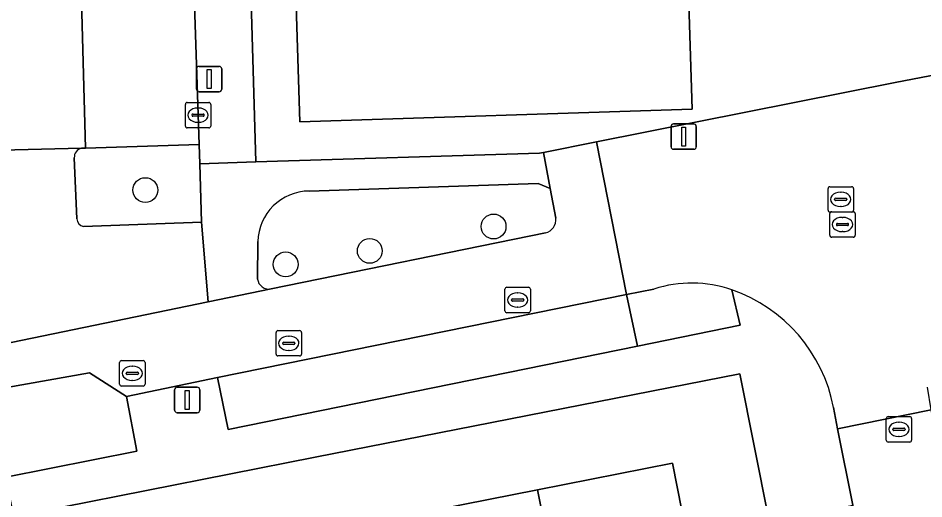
# Model space of a CAD drawing. Extents: x 162250 to 162661, y 380743 to 381606.
# Drawn here: x 162465.47 to 162501.13, y 381127.6 to 381146.51 of the extents above; entities that cross this region are included whole.
import ezdxf

# ---------------------------------------------------------------- set-up
doc = ezdxf.new("R2010")
doc.units = 0
for name, color, linetype in [('IMGEO_Boom', 7, 'Continuous'), ('IMGEO_Erf', 7, 'Continuous'), ('IMGEO_Groenvoorziening', 7, 'Continuous'), ('IMGEO_Kolk', 7, 'Continuous'), ('IMGEO_Lichtmast', 7, 'Continuous'), ('IMGEO_Pand', 7, 'Continuous'), ('IMGEO_Parkeervlak_open', 7, 'Continuous'), ('IMGEO_Rijbaan_lokaal_open', 7, 'Continuous'), ('IMGEO_Rioolput', 7, 'Continuous'), ('IMGEO_Voetpad_open', 7, 'Continuous'), ('IMGEO_Woonerf_open', 7, 'Continuous')]:
    doc.layers.add(name, color=color, linetype=linetype)

msp = doc.modelspace()

# ---------------------------------------------------------------- linework, layer by layer
at = {"layer": 'IMGEO_Boom'}
for centre in [(162470.478, 381139.743), (162484.189, 381138.312), (162479.317, 381137.354), (162476.005, 381136.821)]:
    msp.add_circle(centre, 0.489, dxfattribs=at)
at = {"layer": 'IMGEO_Erf'}
for points in [[(162473.106, 381199.726), (162474.836, 381140.858), (162485.997, 381141.196), (162486.161, 381141.229), (162488.235, 381141.64), (162500, 381143.975), (162504.992, 381144.936), (162517.258, 381147.297)], [(162491.85, 381147.922), (162492.009, 381142.924), (162476.56, 381142.432), (162476.044, 381158.655)], [(162481.058, 381126.995), (162485.914, 381127.956), (162491.229, 381129.009), (162492.692, 381121.626)]]:
    msp.add_lwpolyline(points, dxfattribs=at)
msp.add_lwpolyline([(162493.88, 381132.513), (162477.17, 381129.234), (162467.2, 381127.278), (162465.291, 381126.904), (162453.42, 381124.581), (162453.249, 381124.547), (162455.093, 381108.828), (162457.792, 381109.027), (162475.635, 381111), (162497.308, 381115.321)], close=True, dxfattribs=at)
at = {"layer": 'IMGEO_Groenvoorziening'}
for points in [[(162472.619, 381140.776), (162472.593, 381141.541), (162468.121, 381141.396), (162467.962, 381141.392)], [(162467.683, 381141.01), (162467.784, 381138.612)], [(162468.039, 381138.315), (162472.695, 381138.487), (162472.619, 381140.776)], [(162486.635, 381138.642), (162486.421, 381139.805), (162485.948, 381140), (162476.93, 381139.708)], [(162475.429, 381135.86), (162486.232, 381138.063)], [(162474.904, 381137.716), (162474.893, 381136.246)], [(162490.502, 381135.852), (162489.429, 381135.631), (162489.854, 381133.608), (162493.899, 381134.432), (162493.564, 381135.822)]]:
    msp.add_lwpolyline(points, dxfattribs=at)
msp.add_lwpolyline([(162469.735, 381131.623), (162468.28, 381132.559), (162465.028, 381131.979), (162464.513, 381131.054), (162464.689, 381130.088), (162464.985, 381128.457), (162470.141, 381129.474)], close=True, dxfattribs=at)
for centre, radius, start, end in [((162468.05, 381141.035), 0.368, 103.8373, 183.8765), ((162476.95, 381137.662), 2.046, 90.5489, 178.4815), ((162468.081, 381138.609), 0.297, 179.3797, 261.9181), ((162486.118, 381138.572), 0.522, 282.6569, 7.6651), ((162475.344, 381136.307), 0.455, 187.7604, 280.7206), ((162491.988, 381131.274), 4.813, 70.8908, 107.9865)]:
    msp.add_arc(centre, radius, start, end, dxfattribs=at)
at = {"layer": 'IMGEO_Kolk'}
for p, q in [((162472.056, 381142.265), (162472.056, 381143.117)), ((162472.131, 381143.191), (162472.983, 381143.191)), ((162473.057, 381143.117), (162473.057, 381142.265)), ((162472.315, 381142.685), (162472.315, 381142.697)), ((162472.753, 381142.648), (162472.355, 381142.648)), ((162472.358, 381142.734), (162472.756, 381142.734)), ((162472.544, 381142.971), (162472.569, 381142.971)), ((162472.799, 381142.697), (162472.799, 381142.685)), ((162472.567, 381142.411), (162472.542, 381142.411)), ((162472.983, 381142.191), (162472.131, 381142.191)), ((162497.358, 381138.952), (162497.358, 381139.804)), ((162497.433, 381139.878), (162498.285, 381139.878)), ((162498.359, 381139.804), (162498.359, 381138.952)), ((162497.66, 381139.421), (162498.058, 381139.421)), ((162497.846, 381139.658), (162497.871, 381139.658)), ((162497.617, 381139.372), (162497.617, 381139.384)), ((162498.055, 381139.335), (162497.657, 381139.335)), ((162497.869, 381139.098), (162497.844, 381139.098)), ((162498.101, 381139.384), (162498.101, 381139.372)), ((162498.285, 381138.878), (162497.433, 381138.878)), ((162484.637, 381134.994), (162484.637, 381135.846)), ((162484.712, 381135.92), (162485.564, 381135.92)), ((162485.638, 381135.846), (162485.638, 381134.994)), ((162485.125, 381135.7), (162485.15, 381135.7)), ((162484.896, 381135.414), (162484.896, 381135.426)), ((162485.334, 381135.377), (162484.936, 381135.377)), ((162484.939, 381135.463), (162485.337, 381135.463)), ((162485.148, 381135.14), (162485.123, 381135.14)), ((162485.38, 381135.426), (162485.38, 381135.414)), ((162485.564, 381134.92), (162484.712, 381134.92)), ((162475.627, 381133.293), (162475.627, 381134.145)), ((162475.702, 381134.219), (162476.554, 381134.219)), ((162476.628, 381134.145), (162476.628, 381133.293)), ((162475.886, 381133.713), (162475.886, 381133.725)), ((162475.929, 381133.762), (162476.327, 381133.762)), ((162476.115, 381133.999), (162476.14, 381133.999)), ((162476.37, 381133.725), (162476.37, 381133.713)), ((162476.324, 381133.676), (162475.926, 381133.676)), ((162476.138, 381133.439), (162476.113, 381133.439)), ((162469.541, 381133.038), (162470.393, 381133.038)), ((162476.554, 381133.219), (162475.702, 381133.219)), ((162469.466, 381132.112), (162469.466, 381132.964)), ((162469.954, 381132.818), (162469.979, 381132.818)), ((162470.467, 381132.964), (162470.467, 381132.112)), ((162469.725, 381132.532), (162469.725, 381132.544)), ((162470.163, 381132.495), (162469.765, 381132.495)), ((162469.768, 381132.581), (162470.166, 381132.581)), ((162470.209, 381132.544), (162470.209, 381132.532)), ((162470.393, 381132.038), (162469.541, 381132.038)), ((162469.977, 381132.258), (162469.952, 381132.258))]:
    msp.add_line(p, q, dxfattribs=at)
for points in [[(162472.056, 381142.265), (162472.056, 381143.117)], [(162472.131, 381143.191), (162472.983, 381143.191)], [(162473.057, 381143.117), (162473.057, 381142.265)], [(162472.983, 381142.191), (162472.131, 381142.191)], [(162497.358, 381138.952), (162497.358, 381139.804)], [(162497.433, 381139.878), (162498.285, 381139.878)], [(162498.359, 381139.804), (162498.359, 381138.952)], [(162498.285, 381138.878), (162497.433, 381138.878)], [(162484.637, 381134.994), (162484.637, 381135.846)], [(162484.712, 381135.92), (162485.564, 381135.92)], [(162485.638, 381135.846), (162485.638, 381134.994)], [(162485.564, 381134.92), (162484.712, 381134.92)], [(162475.627, 381133.293), (162475.627, 381134.145)], [(162475.702, 381134.219), (162476.554, 381134.219)], [(162476.628, 381134.145), (162476.628, 381133.293)], [(162469.541, 381133.038), (162470.393, 381133.038)], [(162476.554, 381133.219), (162475.702, 381133.219)], [(162469.466, 381132.112), (162469.466, 381132.964)], [(162470.467, 381132.964), (162470.467, 381132.112)], [(162470.393, 381132.038), (162469.541, 381132.038)]]:
    msp.add_lwpolyline(points, dxfattribs=at)
for centre, radius, start, end in [((162472.133, 381143.115), 0.0765, 91.552, 178.448), ((162472.133, 381143.115), 0.0765, 91.552, 178.448), ((162472.981, 381143.115), 0.0765, 1.552, 88.448), ((162472.981, 381143.115), 0.0765, 1.552, 88.448), ((162472.355, 381142.694), 0.0403, 85.8775, 175.7526), ((162472.352, 381142.684), 0.0366, 178.938, 274.7102), ((162472.756, 381142.691), 0.043, 264.8664, 352.4533), ((162472.76, 381142.696), 0.0386, 1.7309, 96.639), ((162472.133, 381142.267), 0.0765, 181.552, 268.448), ((162472.133, 381142.267), 0.0765, 181.552, 268.448), ((162472.981, 381142.267), 0.0765, 271.552, 358.448), ((162472.981, 381142.267), 0.0765, 271.552, 358.448), ((162497.435, 381139.802), 0.0765, 91.552, 178.448), ((162497.435, 381139.802), 0.0765, 91.552, 178.448), ((162498.283, 381139.802), 0.0765, 1.552, 88.448), ((162498.283, 381139.802), 0.0765, 1.552, 88.448), ((162497.657, 381139.381), 0.0403, 85.8775, 175.7526), ((162498.062, 381139.383), 0.0386, 1.7309, 96.639), ((162497.654, 381139.371), 0.0366, 178.938, 274.7102), ((162498.058, 381139.378), 0.043, 264.8664, 352.4533), ((162497.435, 381138.954), 0.0765, 181.552, 268.448), ((162497.435, 381138.954), 0.0765, 181.552, 268.448), ((162498.283, 381138.954), 0.0765, 271.552, 358.448), ((162498.283, 381138.954), 0.0765, 271.552, 358.448), ((162484.714, 381135.844), 0.0765, 91.552, 178.448), ((162484.714, 381135.844), 0.0765, 91.552, 178.448), ((162485.562, 381135.844), 0.0765, 1.552, 88.448), ((162485.562, 381135.844), 0.0765, 1.552, 88.448), ((162484.936, 381135.423), 0.0403, 85.8775, 175.7526), ((162484.933, 381135.413), 0.0366, 178.938, 274.7102), ((162485.337, 381135.42), 0.043, 264.8664, 352.4533), ((162485.341, 381135.425), 0.0386, 1.7309, 96.639), ((162484.714, 381134.996), 0.0765, 181.552, 268.448), ((162484.714, 381134.996), 0.0765, 181.552, 268.448), ((162485.562, 381134.996), 0.0765, 271.552, 358.448), ((162485.562, 381134.996), 0.0765, 271.552, 358.448), ((162475.704, 381134.143), 0.0765, 91.552, 178.448), ((162475.704, 381134.143), 0.0765, 91.552, 178.448), ((162476.552, 381134.143), 0.0765, 1.552, 88.448), ((162476.552, 381134.143), 0.0765, 1.552, 88.448), ((162475.926, 381133.722), 0.0403, 85.8775, 175.7526), ((162475.923, 381133.712), 0.0366, 178.938, 274.7102), ((162476.327, 381133.719), 0.043, 264.8664, 352.4533), ((162476.331, 381133.724), 0.0386, 1.7309, 96.639), ((162469.543, 381132.962), 0.0765, 91.552, 178.448), ((162469.543, 381132.962), 0.0765, 91.552, 178.448), ((162470.391, 381132.962), 0.0765, 1.552, 88.448), ((162470.391, 381132.962), 0.0765, 1.552, 88.448), ((162475.704, 381133.295), 0.0765, 181.552, 268.448), ((162475.704, 381133.295), 0.0765, 181.552, 268.448), ((162476.552, 381133.295), 0.0765, 271.552, 358.448), ((162476.552, 381133.295), 0.0765, 271.552, 358.448), ((162469.765, 381132.541), 0.0403, 85.8775, 175.7526), ((162469.762, 381132.531), 0.0366, 178.938, 274.7102), ((162470.166, 381132.538), 0.043, 264.8664, 352.4533), ((162470.17, 381132.543), 0.0386, 1.7309, 96.639), ((162469.543, 381132.114), 0.0765, 181.552, 268.448), ((162469.543, 381132.114), 0.0765, 181.552, 268.448), ((162470.391, 381132.114), 0.0765, 271.552, 358.448), ((162470.391, 381132.114), 0.0765, 271.552, 358.448)]:
    msp.add_arc(centre, radius, start, end, dxfattribs=at)
for centre, major_axis, ratio, start_param, end_param in [((162472.543, 381142.691), (-0.387, 0.002), 0.722429, 4.712389, 7.853982), ((162472.568, 381142.691), (-0.39, 0.002), 0.717154, 1.570796, 4.712389), ((162497.845, 381139.378), (-0.387, 0.002), 0.722429, 4.712389, 7.853982), ((162497.87, 381139.378), (-0.39, 0.002), 0.717154, 1.570796, 4.712389), ((162485.124, 381135.42), (-0.387, 0.002), 0.722429, 4.712389, 7.853982), ((162485.149, 381135.42), (-0.39, 0.002), 0.717154, 1.570796, 4.712389), ((162476.114, 381133.719), (-0.387, 0.002), 0.722429, 4.712389, 7.853982), ((162476.139, 381133.719), (-0.39, 0.002), 0.717154, 1.570796, 4.712389), ((162469.953, 381132.538), (-0.387, 0.002), 0.722429, 4.712389, 7.853982), ((162469.978, 381132.538), (-0.39, 0.002), 0.717154, 1.570796, 4.712389)]:
    msp.add_ellipse(centre, major_axis=major_axis, ratio=ratio, start_param=start_param, end_param=end_param, dxfattribs=at)
at = {"layer": 'IMGEO_Lichtmast'}
for p, q in [((162472.496, 381143.709), (162472.496, 381144.509)), ((162472.496, 381144.509), (162472.496, 381143.709)), ((162472.596, 381144.609), (162473.386, 381144.609)), ((162473.386, 381144.609), (162472.596, 381144.609)), ((162473.486, 381144.509), (162473.486, 381143.709)), ((162473.486, 381143.709), (162473.486, 381144.509)), ((162473.386, 381143.609), (162472.596, 381143.609)), ((162472.596, 381143.609), (162473.386, 381143.609)), ((162491.277, 381142.348), (162492.067, 381142.348)), ((162492.067, 381142.348), (162491.277, 381142.348)), ((162491.177, 381141.448), (162491.177, 381142.248)), ((162491.177, 381142.248), (162491.177, 381141.448)), ((162492.167, 381142.248), (162492.167, 381141.448)), ((162492.167, 381141.448), (162492.167, 381142.248)), ((162492.067, 381141.348), (162491.277, 381141.348)), ((162491.277, 381141.348), (162492.067, 381141.348)), ((162471.732, 381131.989), (162472.522, 381131.989)), ((162472.522, 381131.989), (162471.732, 381131.989)), ((162471.632, 381131.089), (162471.632, 381131.889)), ((162471.632, 381131.889), (162471.632, 381131.089)), ((162472.622, 381131.889), (162472.622, 381131.089)), ((162472.622, 381131.089), (162472.622, 381131.889)), ((162472.522, 381130.989), (162471.732, 381130.989)), ((162471.732, 381130.989), (162472.522, 381130.989))]:
    msp.add_line(p, q, dxfattribs=at)
for points in [[(162472.916, 381144.484), (162473.066, 381144.484), (162473.066, 381143.734), (162472.916, 381143.734), (162472.916, 381144.484)], [(162491.597, 381142.223), (162491.747, 381142.223), (162491.747, 381141.473), (162491.597, 381141.473), (162491.597, 381142.223)], [(162472.052, 381131.864), (162472.202, 381131.864), (162472.202, 381131.114), (162472.052, 381131.114), (162472.052, 381131.864)]]:
    msp.add_lwpolyline(points, dxfattribs=at)
for centre, start, end in [((162472.596, 381144.509), 90, 180), ((162472.596, 381144.509), 90, 180), ((162473.386, 381144.509), 0, 90), ((162473.386, 381144.509), 360, 90), ((162472.596, 381143.709), 180, 270), ((162472.596, 381143.709), 180, 270), ((162473.386, 381143.709), 270, 0), ((162473.386, 381143.709), 270, 0), ((162491.277, 381142.248), 90, 180), ((162491.277, 381142.248), 90, 180), ((162492.067, 381142.248), 0, 90), ((162492.067, 381142.248), 360, 90), ((162491.277, 381141.448), 180, 270), ((162491.277, 381141.448), 180, 270), ((162492.067, 381141.448), 270, 0), ((162492.067, 381141.448), 270, 0), ((162471.732, 381131.889), 90, 180), ((162471.732, 381131.889), 90, 180), ((162472.522, 381131.889), 0, 90), ((162472.522, 381131.889), 360, 90), ((162471.732, 381131.089), 180, 270), ((162471.732, 381131.089), 180, 270), ((162472.522, 381131.089), 270, 0), ((162472.522, 381131.089), 270, 0)]:
    msp.add_arc(centre, 0.1, start, end, dxfattribs=at)
at = {"layer": 'IMGEO_Pand'}
for points in [[(162476.919, 381158.682), (162476.044, 381158.655), (162476.56, 381142.432), (162492.009, 381142.924), (162491.85, 381147.922), (162491.494, 381159.132)], [(162485.914, 381127.956), (162488.468, 381115.228), (162491.149, 381115.759), (162490.09, 381121.11), (162492.692, 381121.626), (162491.229, 381129.009)], [(162485.914, 381127.956), (162481.058, 381126.995), (162482.473, 381119.641), (162482.877, 381119.721), (162483.147, 381118.317), (162485.492, 381118.781), (162486.282, 381114.795), (162488.468, 381115.228)]]:
    msp.add_lwpolyline(points, close=True, dxfattribs=at)
at = {"layer": 'IMGEO_Parkeervlak_open'}
msp.add_lwpolyline([(162467.315, 381168.874), (162467.37, 381166.937), (162467.489, 381164.225), (162467.687, 381157.584), (162467.909, 381149.143), (162468.121, 381141.396), (162472.593, 381141.541), (162472.344, 381149.008), (162472.122, 381157.449), (162471.924, 381164.09), (162471.731, 381168.748), (162467.683, 381168.625)], dxfattribs=at)
msp.add_lwpolyline([(162489.854, 381133.608), (162489.429, 381135.631), (162473.317, 381132.371), (162473.736, 381130.323)], close=True, dxfattribs=at)
at = {"layer": 'IMGEO_Rijbaan_lokaal_open'}
for points in [[(162505.251, 381143.777), (162504.992, 381144.936), (162500, 381143.975), (162488.235, 381141.64), (162489.429, 381135.631), (162490.502, 381135.852)], [(162497.575, 381131.191), (162497.734, 381130.354), (162501.415, 381131.097), (162501.277, 381131.99)]]:
    msp.add_lwpolyline(points, dxfattribs=at)
for centre, radius, start, end in [((162491.988, 381131.274), 4.813, 70.8908, 107.9865), ((162491.568, 381130.04), 6.117, 10.8427, 70.9503)]:
    msp.add_arc(centre, radius, start, end, dxfattribs=at)
at = {"layer": 'IMGEO_Rioolput'}
for p, q in [((162497.425, 381137.965), (162497.425, 381138.817)), ((162497.5, 381138.891), (162498.352, 381138.891)), ((162498.426, 381138.817), (162498.426, 381137.965)), ((162497.684, 381138.385), (162497.684, 381138.397)), ((162498.122, 381138.348), (162497.724, 381138.348)), ((162497.727, 381138.434), (162498.125, 381138.434)), ((162497.913, 381138.671), (162497.938, 381138.671)), ((162498.168, 381138.397), (162498.168, 381138.385)), ((162497.936, 381138.111), (162497.911, 381138.111)), ((162498.352, 381137.891), (162497.5, 381137.891)), ((162499.647, 381129.908), (162499.647, 381130.76)), ((162499.722, 381130.834), (162500.574, 381130.834)), ((162500.135, 381130.614), (162500.16, 381130.614)), ((162500.648, 381130.76), (162500.648, 381129.908)), ((162499.906, 381130.328), (162499.906, 381130.34)), ((162500.344, 381130.291), (162499.946, 381130.291)), ((162499.949, 381130.377), (162500.347, 381130.377)), ((162500.39, 381130.34), (162500.39, 381130.328)), ((162500.574, 381129.834), (162499.722, 381129.834)), ((162500.158, 381130.054), (162500.133, 381130.054))]:
    msp.add_line(p, q, dxfattribs=at)
for points in [[(162497.425, 381137.965), (162497.425, 381138.817)], [(162497.5, 381138.891), (162498.352, 381138.891)], [(162498.426, 381138.817), (162498.426, 381137.965)], [(162498.352, 381137.891), (162497.5, 381137.891)], [(162499.647, 381129.908), (162499.647, 381130.76)], [(162499.722, 381130.834), (162500.574, 381130.834)], [(162500.648, 381130.76), (162500.648, 381129.908)], [(162500.574, 381129.834), (162499.722, 381129.834)]]:
    msp.add_lwpolyline(points, dxfattribs=at)
for centre, radius, start, end in [((162497.502, 381138.815), 0.0765, 91.552, 178.448), ((162497.502, 381138.815), 0.0765, 91.552, 178.448), ((162498.35, 381138.815), 0.0765, 1.552, 88.448), ((162498.35, 381138.815), 0.0765, 1.552, 88.448), ((162497.724, 381138.394), 0.0403, 85.8775, 175.7526), ((162497.721, 381138.384), 0.0366, 178.938, 274.7102), ((162498.125, 381138.391), 0.043, 264.8664, 352.4533), ((162498.129, 381138.396), 0.0386, 1.7309, 96.639), ((162497.502, 381137.967), 0.0765, 181.552, 268.448), ((162497.502, 381137.967), 0.0765, 181.552, 268.448), ((162498.35, 381137.967), 0.0765, 271.552, 358.448), ((162498.35, 381137.967), 0.0765, 271.552, 358.448), ((162499.724, 381130.758), 0.0765, 91.552, 178.448), ((162499.724, 381130.758), 0.0765, 91.552, 178.448), ((162500.572, 381130.758), 0.0765, 1.552, 88.448), ((162500.572, 381130.758), 0.0765, 1.552, 88.448), ((162499.946, 381130.337), 0.0403, 85.8775, 175.7526), ((162499.943, 381130.327), 0.0366, 178.938, 274.7102), ((162500.347, 381130.334), 0.043, 264.8664, 352.4533), ((162500.351, 381130.339), 0.0386, 1.7309, 96.639), ((162499.724, 381129.91), 0.0765, 181.552, 268.448), ((162499.724, 381129.91), 0.0765, 181.552, 268.448), ((162500.572, 381129.91), 0.0765, 271.552, 358.448), ((162500.572, 381129.91), 0.0765, 271.552, 358.448)]:
    msp.add_arc(centre, radius, start, end, dxfattribs=at)
for centre, major_axis, ratio, start_param, end_param in [((162497.912, 381138.391), (-0.387, 0.002), 0.722429, 4.712389, 7.853982), ((162497.937, 381138.391), (-0.39, 0.002), 0.717154, 1.570796, 4.712389), ((162500.134, 381130.334), (-0.387, 0.002), 0.722429, 4.712389, 7.853982), ((162500.159, 381130.334), (-0.39, 0.002), 0.717154, 1.570796, 4.712389)]:
    msp.add_ellipse(centre, major_axis=major_axis, ratio=ratio, start_param=start_param, end_param=end_param, dxfattribs=at)
at = {"layer": 'IMGEO_Voetpad_open'}
for points in [[(162467.683, 381168.625), (162471.731, 381168.748), (162471.924, 381164.09), (162472.122, 381157.449), (162472.344, 381149.008), (162472.593, 381141.541), (162472.619, 381140.776), (162474.836, 381140.858), (162473.106, 381199.726)], [(162476.93, 381139.708), (162485.948, 381140), (162486.421, 381139.805), (162486.161, 381141.229), (162485.997, 381141.196), (162474.836, 381140.858), (162472.619, 381140.776), (162472.695, 381138.487), (162472.954, 381135.343), (162475.429, 381135.86)], [(162474.893, 381136.246), (162474.904, 381137.716)], [(162493.564, 381135.822), (162493.899, 381134.432), (162489.854, 381133.608), (162473.736, 381130.323), (162473.317, 381132.371), (162469.735, 381131.623), (162470.141, 381129.474), (162464.985, 381128.457), (162465.291, 381126.904), (162467.2, 381127.278), (162477.17, 381129.234), (162493.88, 381132.513), (162497.308, 381115.321), (162497.47, 381114.509), (162500, 381101.818), (162507.87, 381062.342), (162509.296, 381062.603), (162508.966, 381064.368), (162507.745, 381070.324), (162507.4, 381072.082), (162505.056, 381084.016), (162504.719, 381085.782), (162502.342, 381097.625)], [(162502.342, 381097.625), (162501.998, 381099.383), (162499.637, 381111.231), (162499.29, 381113.013), (162496.851, 381125.168), (162496.506, 381126.951), (162498.328, 381127.348), (162497.734, 381130.354), (162497.575, 381131.191)]]:
    msp.add_lwpolyline(points, dxfattribs=at)
for centre, radius, start, end in [((162476.95, 381137.662), 2.046, 90.5489, 178.4815), ((162475.344, 381136.307), 0.455, 187.7604, 280.7206), ((162491.568, 381130.04), 6.117, 10.8427, 70.9503)]:
    msp.add_arc(centre, radius, start, end, dxfattribs=at)
at = {"layer": 'IMGEO_Woonerf_open'}
for points in [[(162466.386, 381199.836), (162460.908, 381199.684), (162461.208, 381173.767), (162461.275, 381171.378), (162461.351, 381168.686), (162461.482, 381164.166), (162461.68, 381157.525), (162461.902, 381149.084), (162462.189, 381141.25), (162467.962, 381141.392), (162468.121, 381141.396), (162467.909, 381149.143), (162467.687, 381157.584), (162467.489, 381164.225), (162467.37, 381166.937), (162467.315, 381168.874), (162467.222, 381172.184)], [(162489.429, 381135.631), (162488.235, 381141.64), (162486.161, 381141.229), (162486.421, 381139.805), (162486.635, 381138.642)], [(162467.962, 381141.392), (162462.189, 381141.25)], [(162467.784, 381138.612), (162467.683, 381141.01)], [(162457.956, 381134.249), (162456.25, 381133.93), (162452.099, 381133.079), (162448.463, 381132.382), (162447.757, 381133.713), (162443.991, 381132.975), (162444.708, 381129.536), (162452.152, 381131.066), (162472.954, 381135.343), (162472.695, 381138.487)], [(162472.695, 381138.487), (162468.039, 381138.315)], [(162486.232, 381138.063), (162475.429, 381135.86), (162472.954, 381135.343), (162452.152, 381131.066), (162452.804, 381127.849), (162464.689, 381130.088), (162464.513, 381131.054), (162465.028, 381131.979), (162468.28, 381132.559), (162469.735, 381131.623), (162473.317, 381132.371), (162489.429, 381135.631)]]:
    msp.add_lwpolyline(points, dxfattribs=at)
msp.add_lwpolyline([(162501.543, 381130.412), (162501.415, 381131.097), (162497.734, 381130.354), (162498.328, 381127.348), (162498.718, 381125.553), (162501.08, 381113.372), (162501.467, 381111.579), (162503.021, 381103.934), (162506.695, 381104.669), (162504.39, 381116.243), (162504.15, 381117.408)], close=True, dxfattribs=at)
for centre, radius, start, end in [((162468.05, 381141.035), 0.368, 103.8373, 183.8765), ((162468.081, 381138.609), 0.297, 179.3797, 261.9181), ((162486.118, 381138.572), 0.522, 282.6569, 7.6651)]:
    msp.add_arc(centre, radius, start, end, dxfattribs=at)

doc.saveas('drawing.dxf')
